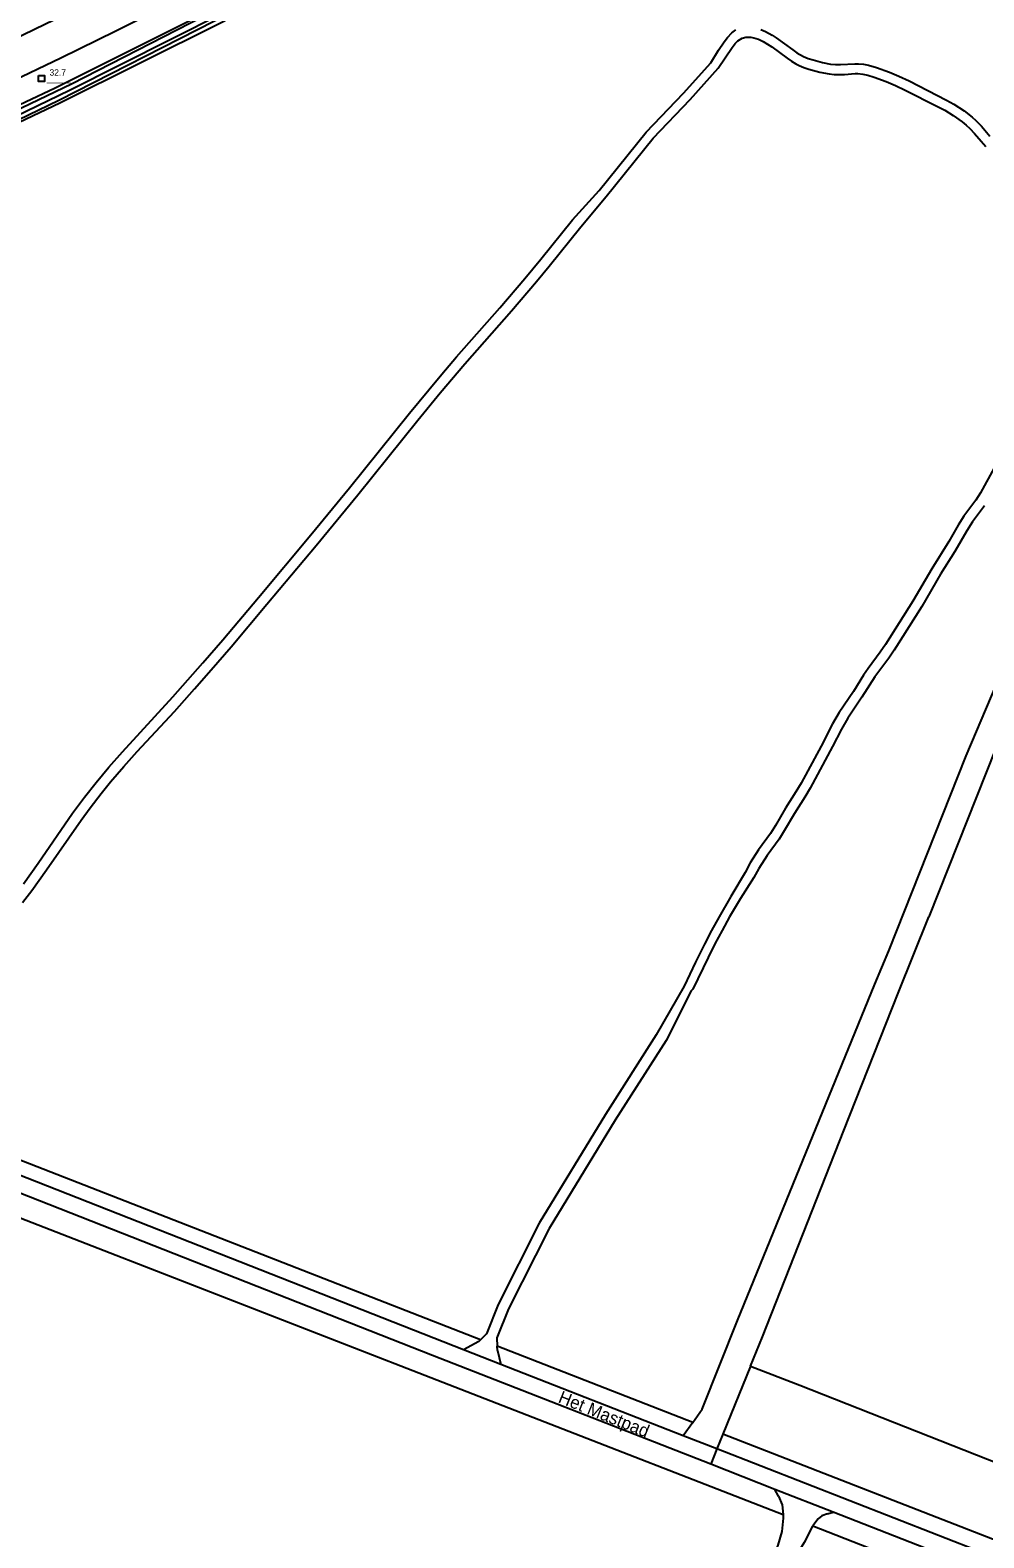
# Model space of a CAD drawing. Extents: x 130998 to 133001, y 398999 to 403002.
# Drawn here: x 132162 to 132350.8, y 400377.1 to 400675.5 of the extents above; entities that cross this region are included whole.
import ezdxf

# ---------------------------------------------------------------- set-up
doc = ezdxf.new("R2010")
doc.units = 0
for name, color, linetype in [('gg-afsc-hekwerk', 7, 'Continuous'), ('gg-anno-openbare ruimte label', 7, 'Continuous'), ('gg-knt-onverhard', 7, 'Continuous'), ('gg-knt-verharding', 7, 'Continuous'), ('gg-kntw-bovenkant insteek waterloop', 7, 'Continuous'), ('gg-kntw-waterlijn', 7, 'Continuous'), ('gt-anno-nummer hm paal', 7, 'Continuous'), ('gt-grn-groengrens', 7, 'Continuous'), ('gt-grn-weggrens', 7, 'Continuous'), ('gt-symb-hm paal', 7, 'Continuous')]:
    doc.layers.add(name, color=color, linetype=linetype)

# ---------------------------------------------------------------- blocks, each defined once
blk = doc.blocks.new('gt0-HMpaal')
at = {"layer": 'gt-symb-hm paal'}
blk.add_lwpolyline([(-0.6, 0.6), (0.6, 0.6), (0.6, -0.6), (-0.6, -0.6)], close=True, dxfattribs=at)

msp = doc.modelspace()

# ---------------------------------------------------------------- linework, layer by layer
at = {"layer": 'gg-afsc-hekwerk'}
for points in [[(132138.14, 400651.12), (132143.69, 400649.64), (132167.87, 400661.14), (132199.8, 400677.06), (132228.93, 400692.41), (132257.59, 400708.46), (132301.77, 400733.98), (132322.87, 400744.85), (132336.23, 400751.56), (132365.58, 400766.6), (132394.78, 400782.01), (132404.7, 400787.3)], [(132439.66, 400751.44), (132425.38, 400715.53), (132406.39, 400667.29), (132339.93, 400500)], [(132304.6, 400411.08), (132307.03, 400416.89), (132323.11, 400457.71), (132333.88, 400484.88), (132339.93, 400500)], [(132304.6, 400411.08), (132314.42, 400407.28), (132377.15, 400382.53), (132500, 400333.94), (132615.12, 400288.56), (132631.4, 400323.33), (132647.49, 400358.16), (132670.06, 400348.42), (132709.01, 400331.76), (132748.21, 400314.9)]]:
    msp.add_lwpolyline(points, dxfattribs=at)
at = {"layer": 'gg-knt-onverhard'}
for p, q in [((132250.87, 400415.96), (132247.78, 400414.32)), ((132251.19, 400416.3), (132250.87, 400415.96)), ((132254.51, 400414.15), (132254.46, 400415.03)), ((132254.51, 400414.15), (132255.2, 400411.42)), ((132304.6, 400411.08), (132299.13, 400397.62)), ((132293.2, 400399.93), (132291.31, 400397.29)), ((132299.13, 400397.62), (132297.95, 400394.69)), ((132310.15, 400385.34), (132309.47, 400386.67)), ((132319.85, 400381.8), (132321, 400382.16))]:
    msp.add_line(p, q, dxfattribs=at)
for points in [[(132160.67, 400506.56), (132163.6, 400510.62), (132170.43, 400520.5), (132172.79, 400523.72), (132175.05, 400526.6), (132177.62, 400529.65), (132180.27, 400532.65), (132190.27, 400543.55), (132196.23, 400550.29), (132200.14, 400554.84), (132207.23, 400563.25), (132217.59, 400575.66), (132225.21, 400584.93), (132237.11, 400599.72), (132240.92, 400604.36), (132243.49, 400607.42), (132246.43, 400610.84), (132255.03, 400620.59), (132259.95, 400626.35), (132263.13, 400630.21), (132269.4, 400638), (132274.68, 400643.78), (132283.99, 400655.35), (132291.37, 400663.04), (132296.76, 400669.09), (132298.28, 400671.58), (132299.41, 400673.23), (132300.05, 400674.1), (132300.91, 400675.01), (132301.74, 400675.58)], [(132306.65, 400675.66), (132307.58, 400675.27), (132308.9, 400674.55), (132309.73, 400673.99), (132312.99, 400671.61), (132313.82, 400671.04), (132315.12, 400670.31), (132316.04, 400669.93), (132317, 400669.63), (132318.89, 400669.12), (132320.47, 400668.81), (132321.46, 400668.72), (132322.46, 400668.7), (132325.31, 400668.88), (132326.01, 400668.88), (132327.01, 400668.78), (132327.99, 400668.59), (132329.58, 400668.13), (132332.17, 400667.2), (132334.02, 400666.44), (132336.06, 400665.47), (132343.45, 400661.7), (132344.91, 400660.86), (132346.9, 400659.54), (132348.5, 400658.33), (132349.25, 400657.67), (132350.36, 400656.5), (132352, 400654.55)], [(132160.51, 400502.85), (132162.35, 400505.22), (132165.27, 400509.28), (132172.1, 400519.16), (132173.87, 400521.58), (132176.04, 400524.4), (132177.94, 400526.72), (132180.55, 400529.75), (132183.23, 400532.72), (132190.56, 400540.68), (132194.57, 400545.15), (132197.87, 400548.91), (132201.78, 400553.46), (132208.87, 400561.87), (132218.61, 400573.53), (132226.87, 400583.57), (132238.75, 400598.33), (132243.19, 400603.74), (132248.07, 400609.45), (132257.32, 400619.96), (132262.23, 400625.75), (132264.77, 400628.84), (132271.05, 400636.62), (132276.03, 400642.57), (132285.35, 400654.16), (132292.69, 400661.81), (132298.23, 400668.02), (132301.01, 400672.11), (132301.62, 400672.91), (132302.12, 400673.41), (132302.99, 400673.94), (132303.71, 400674.15), (132304.71, 400674.14), (132305.26, 400674.03), (132306.21, 400673.72), (132307.12, 400673.3), (132307.99, 400672.79), (132308.83, 400672.24), (132311.9, 400669.98), (132312.72, 400669.41), (132313.58, 400668.89), (132314.29, 400668.52), (132315.21, 400668.14), (132316.16, 400667.83), (132318.37, 400667.23), (132320.23, 400666.86), (132321.22, 400666.76), (132322.23, 400666.73), (132323.23, 400666.77), (132325.33, 400666.92), (132325.9, 400666.92), (132326.89, 400666.8), (132327.87, 400666.59), (132329.09, 400666.23), (132331.49, 400665.36), (132333.34, 400664.59), (132335.26, 400663.68), (132341.67, 400660.42), (132343.07, 400659.67), (132344.77, 400658.63), (132346.56, 400657.36), (132347.34, 400656.74), (132348.08, 400656.07), (132348.99, 400655.1), (132350.27, 400653.56), (132351.23, 400652.49)], [(132352.87, 400588.88), (132350.13, 400583.95), (132349.23, 400582.52), (132346.84, 400579.31), (132345.72, 400577.54), (132343.88, 400574.28), (132340.51, 400568.89), (132336.78, 400562.49), (132331.36, 400553.91), (132330.32, 400552.37), (132327.9, 400549.18), (132326.99, 400547.83), (132324.99, 400544.61), (132322.18, 400540.48), (132320.85, 400538.19), (132318.6, 400533.81), (132314.67, 400526.47), (132313.61, 400524.72), (132311.58, 400521.54), (132309.58, 400518.08), (132308.56, 400516.51), (132306.19, 400513.27), (132304.59, 400510.73), (132303.6, 400508.77), (132300.74, 400504.03), (132298.42, 400500), (132296.93, 400497.28), (132295.55, 400494.63), (132293.75, 400491.01), (132291.48, 400486.26), (132285.98, 400476.66), (132275.95, 400460.91), (132262.8, 400439.39), (132254.69, 400423.29), (132252.33, 400417.49), (132251.19, 400416.3)], [(132350.94, 400581.4), (132348.56, 400578.19), (132347.43, 400576.41), (132345.11, 400572.36), (132342.25, 400567.83), (132338.54, 400561.45), (132333.08, 400552.8), (132331.99, 400551.2), (132329.23, 400547.51), (132326.7, 400543.5), (132323.9, 400539.36), (132322.61, 400537.14), (132320.86, 400533.73), (132316.47, 400525.5), (132315.38, 400523.68), (132313.32, 400520.48), (132311.32, 400517.01), (132310.27, 400515.4), (132307.92, 400512.16), (132306.3, 400509.6), (132305.26, 400507.79), (132302.63, 400503.67), (132300.5, 400500), (132299, 400497.29), (132297.59, 400494.64), (132296.24, 400491.99), (132293.21, 400485.68), (132292.9, 400485.35), (132287.9, 400475.56), (132277.83, 400459.74), (132264.74, 400438.31), (132256.71, 400422.38), (132254.38, 400416.65), (132254.46, 400415.03)], [(132293.2, 400399.93), (132295.05, 400402.52), (132302.03, 400420.09), (132329.25, 400486.68), (132332.03, 400493.27), (132347.29, 400531.89), (132360.3, 400562.5)], [(132310.15, 400385.34), (132310.91, 400383.61), (132311.07, 400381.72)], [(132311.07, 400381.72), (132311.12, 400381), (132310.84, 400378.31), (132310.06, 400375.64), (132308.87, 400372.53), (132307.29, 400369.78), (132304.95, 400366.81), (132298.96, 400360.65), (132277.05, 400342.13), (132257.64, 400324.12), (132229.56, 400299.02), (132206.24, 400278.39), (132202.81, 400275.75), (132193.76, 400269.08), (132187.56, 400263.98), (132183.99, 400259.64), (132181.02, 400255.14)], [(132319.85, 400381.8), (132318.73, 400381.42), (132318.01, 400380.84), (132316.96, 400379.43)], [(132316.96, 400379.43), (132316.92, 400379.38), (132315.27, 400376.18), (132312.96, 400372.41), (132310.69, 400368.58), (132307.69, 400365.07), (132303.94, 400361.49), (132297.46, 400355.6), (132278.95, 400339.99), (132259.57, 400322), (132231.48, 400296.89), (132209.9, 400277.18), (132209.17, 400276.4), (132209.03, 400275.01), (132209.55, 400273.94), (132210.51, 400272.71), (132223.64, 400261.02), (132236.67, 400249.68), (132240.54, 400245.47), (132241.78, 400243.48)]]:
    msp.add_lwpolyline(points, dxfattribs=at)
at = {"layer": 'gg-knt-verharding'}
for p, q in [((132255.2, 400411.42), (132247.78, 400414.32)), ((132291.31, 400397.29), (132255.2, 400411.42)), ((132297.95, 400394.69), (132291.31, 400397.29)), ((132309.47, 400386.67), (132296.75, 400391.65)), ((132321, 400382.16), (132309.47, 400386.67))]:
    msp.add_line(p, q, dxfattribs=at)
for points in [[(132378.02, 400797.58), (132372.91, 400794.59), (132362.93, 400788.72), (132352.46, 400782.5), (132342.37, 400776.55), (132332.04, 400770.34), (132322.03, 400764.23), (132311.58, 400757.9), (132301.25, 400751.61), (132291.57, 400745.72), (132281.3, 400739.54), (132270.64, 400733.2), (132260.36, 400727.18), (132250.04, 400721.32), (132239.45, 400715.38), (132228.79, 400709.46), (132218.21, 400703.73), (132207.72, 400698.18), (132196.65, 400692.46), (132186.27, 400687.19), (132175.62, 400681.87), (132164.93, 400676.62), (132154.07, 400671.41), (132145.81, 400667.49)], [(132157.35, 400664.88), (132168.1, 400670.04), (132178.99, 400675.4), (132189.66, 400680.72), (132199.78, 400685.89), (132210.51, 400691.44), (132221.6, 400697.28), (132232.64, 400703.29), (132243.39, 400709.22), (132253.29, 400714.75), (132264.26, 400721), (132284.49, 400732.97), (132295.07, 400739.3), (132305.35, 400745.58), (132315.61, 400751.81), (132325.64, 400757.87), (132346.23, 400770.39), (132356.25, 400776.27), (132366.83, 400782.59), (132377.18, 400788.63), (132386.69, 400794.24)], [(132296.75, 400391.65), (132241.69, 400413.19), (132147.35, 400450.28), (132070.25, 400480.44), (132019.98, 400500.26)], [(132247.78, 400414.32), (132149.25, 400453.04), (132138.13, 400457.39)], [(132605.77, 400273.35), (132537.94, 400300.29), (132359.37, 400370.66), (132297.95, 400394.69)], [(132506.37, 400309.24), (132455.19, 400329.41), (132357.1, 400368.03), (132321, 400382.16)]]:
    msp.add_lwpolyline(points, dxfattribs=at)
at = {"layer": 'gg-kntw-bovenkant insteek waterloop'}
for points in [[(132142.24, 400651.68), (132142.74, 400650.74), (132144.29, 400650.55), (132145.5, 400650.99), (132167.7, 400661.65), (132198.52, 400677.36), (132228.43, 400693.17), (132257.21, 400709.14), (132277.94, 400720.89), (132302.42, 400734.86), (132322.7, 400745.24), (132336.78, 400752.33), (132364.9, 400767.17), (132395.15, 400783.38), (132403.49, 400787.77)], [(132321.74, 400748.01), (132301.02, 400737.37), (132277.52, 400723.75), (132256.1, 400711.07), (132227.95, 400695.24), (132197.16, 400679.15), (132166.94, 400664.04), (132143.39, 400652.93), (132142.24, 400651.68)]]:
    msp.add_lwpolyline(points, dxfattribs=at)
at = {"layer": 'gg-kntw-waterlijn'}
msp.add_lwpolyline([(132143.9, 400652.32), (132170.2, 400664.89), (132230.21, 400695.71), (132249.15, 400706.54), (132280.82, 400724.65), (132303.33, 400737.83), (132327.21, 400749.83), (132387.77, 400781.13), (132425.66, 400801.28), (132481.01, 400829.84), (132481.38, 400829.14), (132477.58, 400827.18), (132415.31, 400794.73), (132400.51, 400786.85), (132365.16, 400768.26), (132322.16, 400745.77), (132299.38, 400734.16), (132278, 400721.69), (132249.13, 400705.39), (132229.45, 400694.28), (132200.08, 400678.81), (132169.81, 400663.59), (132144.24, 400651.22), (132143.9, 400652.32)], dxfattribs=at)
at = {"layer": 'gt-grn-groengrens'}
for p, q in [((132022.8, 400493.75), (132311.07, 400381.72)), ((132251.19, 400416.3), (132136.37, 400461.06)), ((132293.2, 400399.93), (132254.46, 400415.03)), ((132626.15, 400270.16), (132299.13, 400397.62)), ((132316.96, 400379.43), (132503.87, 400306.79))]:
    msp.add_line(p, q, dxfattribs=at)
at = {"layer": 'gt-grn-weggrens'}
msp.add_line((132297.95, 400394.69), (132296.75, 400391.65), dxfattribs=at)

# ---------------------------------------------------------------- block references
at = {"layer": 'gt-symb-hm paal'}
msp.add_blockref('gt0-HMpaal', (132164.26, 400665.98), dxfattribs=at)

# ---------------------------------------------------------------- texts
at = {"layer": 'gg-anno-openbare ruimte label'}
msp.add_text('Het Mastpad', height=2.5, rotation=338.1, dxfattribs=at).set_placement((132266.38, 400403.96))
at = {"layer": 'gt-anno-nummer hm paal'}
msp.add_text('32.7', height=1.25, dxfattribs=at).set_placement((132165.85, 400666.53))
at = {"layer": 'gt-symb-hm paal'}
msp.add_text('_____', height=1.25, dxfattribs=at).set_placement((132165.34, 400665.37))

doc.saveas('drawing.dxf')
